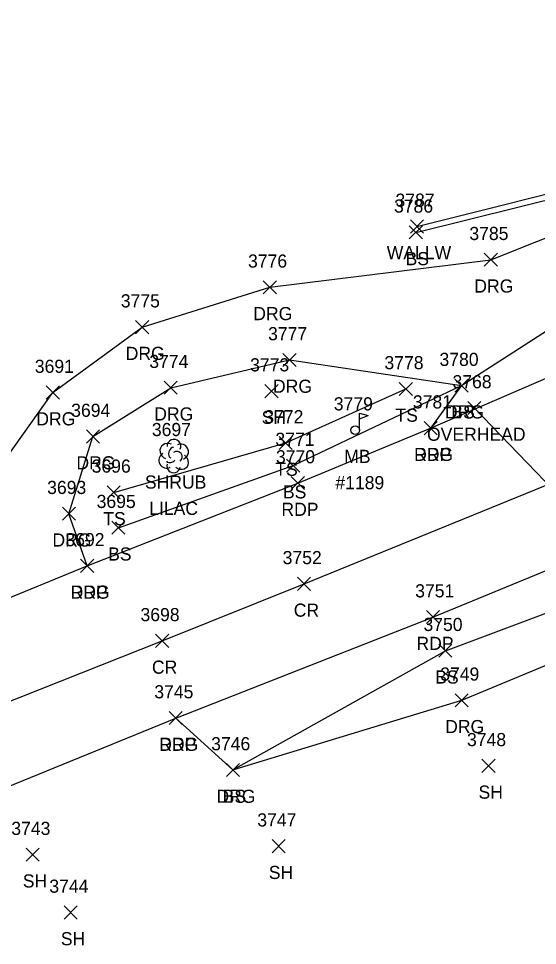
# Model space of a CAD drawing. Extents: x 1611797 to 1633212, y 298978 to 305475.
# Drawn here: x 1617977.3 to 1618056.3, y 301542.7 to 301683.8 of the extents above; entities that cross this region are included whole.
import ezdxf

# ---------------------------------------------------------------- set-up
doc = ezdxf.new("R2010")
doc.units = 0
for name, color, linetype in [('L_A', 7, 'Continuous'), ('L_C', 7, 'Continuous'), ('L_I', 7, 'Continuous'), ('L_TIC', 7, 'Continuous'), ('LELB', 7, 'Continuous'), ('LMB', 7, 'Continuous'), ('LSH', 7, 'Continuous'), ('LW', 7, 'Continuous'), ('P_A', 7, 'Continuous'), ('P_I', 7, 'Continuous'), ('P_TIC', 7, 'Continuous'), ('PET', 7, 'Continuous'), ('PRC', 7, 'Continuous'), ('R_A', 7, 'Continuous'), ('R_I', 7, 'Continuous'), ('R_TIC', 7, 'Continuous'), ('RDG', 7, 'Continuous'), ('U_A', 7, 'Continuous'), ('U_I', 7, 'Continuous'), ('U_TIC', 7, 'Continuous'), ('UCO', 7, 'Continuous')]:
    doc.layers.add(name, color=color, linetype=linetype)

msp = doc.modelspace()

# ---------------------------------------------------------------- linework, layer by layer
at = {"layer": 'L_TIC'}
for points in [[(1618036.8, 301650.23), (1618038.8, 301652.23)], [(1618038.8, 301650.23), (1618036.8, 301652.23)], [(1618036.97, 301651.13), (1618038.97, 301653.13)], [(1618038.97, 301651.13), (1618036.97, 301653.13)], [(1618014.84, 301626.06), (1618016.84, 301628.06)], [(1618016.84, 301626.06), (1618014.84, 301628.06)], [(1618035.29, 301626.39), (1618037.29, 301628.39)], [(1618037.29, 301626.39), (1618035.29, 301628.39)], [(1618043.76, 301626.89), (1618045.76, 301628.89)], [(1618045.76, 301626.89), (1618043.76, 301628.89)], [(1618017, 301618.16), (1618019, 301620.16)], [(1618019, 301618.16), (1618017, 301620.16)], [(1618018.13, 301614.72), (1618020.13, 301616.72)], [(1618020.13, 301614.72), (1618018.13, 301616.72)], [(1617990.81, 301610.64), (1617992.81, 301612.64)], [(1617992.81, 301610.64), (1617990.81, 301612.64)], [(1617991.52, 301605.26), (1617993.52, 301607.26)], [(1617993.52, 301605.26), (1617991.52, 301607.26)], [(1618041.31, 301586.53), (1618043.31, 301588.53)], [(1618043.31, 301586.53), (1618041.31, 301588.53)], [(1618008.96, 301568.37), (1618010.96, 301570.37)], [(1618010.96, 301568.37), (1618008.96, 301570.37)], [(1618047.86, 301569), (1618049.86, 301571)], [(1618049.86, 301569), (1618047.86, 301571)], [(1617978.48, 301555.48), (1617980.48, 301557.48)], [(1617980.48, 301555.48), (1617978.48, 301557.48)], [(1618015.93, 301556.77), (1618017.93, 301558.77)], [(1618017.93, 301556.77), (1618015.93, 301558.77)], [(1617984.27, 301546.68), (1617986.27, 301548.68)], [(1617986.27, 301546.68), (1617984.27, 301548.68)]]:
    msp.add_lwpolyline(points, dxfattribs=at)
at = {"layer": 'LELB'}
for points in [[(1618037.8, 301651.23), (1618069.09, 301658.99), (1618068.24, 301663.03), (1618072.8, 301674.64)], [(1617992.52, 301606.26), (1618019.13, 301615.72), (1618044.76, 301627.89), (1618078.36, 301649.55)], [(1617991.81, 301611.64), (1618018, 301619.16), (1618036.29, 301627.39)], [(1618009.96, 301569.37), (1618042.31, 301587.53), (1618068.69, 301597.41), (1618107.16, 301611.54)]]:
    msp.add_lwpolyline(points, dxfattribs=at)
at = {"layer": 'LMB'}
for p, q in [((1618029.24, 301623.72), (1618030.53, 301623.34)), ((1618029.24, 301621.12), (1618029.24, 301623.72)), ((1618029.24, 301622.82), (1618030.53, 301623.33)), ((1618028.59, 301621.12), (1618028.59, 301621.12))]:
    msp.add_line(p, q, dxfattribs=at)
msp.add_circle((1618028.59, 301621.12), 0.656, dxfattribs=at)
at = {"layer": 'LSH'}
msp.add_line((1618000.93, 301617.21), (1618000.93, 301617.21), dxfattribs=at)
msp.add_line((1618000.93, 301617.21), (1618000.93, 301617.21), dxfattribs=at)
msp.add_arc((1618000.98, 301618.65), 1.05, 335.5272, 180.9563, dxfattribs=at)
for centre, major_axis, ratio, start_param, end_param in [((1618000.14, 301617.88), (1.21, -0.51), 0.895232, 1.570796, 4.712389), ((1618000.72, 301617.67), (-0.208, -0.792), 0.645439, 3.141593, 6.283185), ((1618001.97, 301617.8), (-1.14, -0.48), 0.949671, 1.570796, 4.712389), ((1617999.85, 301616.51), (0.58, -1.04), 0.959034, 3.141593, 6.283185), ((1618001.43, 301617.05), (-0.5, 0.667), 0.989748, 3.141593, 6.283185), ((1618001.93, 301616.38), (-1.09, 0.79), 0.841452, 1.570796, 4.712389), ((1618000.93, 301615.71), (0.26, 1.06), 0.942809, 1.570796, 4.712389), ((1618000.47, 301616.46), (-0.625, -0.083), 0.423636, 0, 3.141593)]:
    msp.add_ellipse(centre, major_axis=major_axis, ratio=ratio, start_param=start_param, end_param=end_param, dxfattribs=at)
at = {"layer": 'LW'}
msp.add_lwpolyline([(1618037.97, 301652.13), (1618068.14, 301659.68), (1618066.84, 301662.95)], dxfattribs=at)
at = {"layer": 'P_TIC'}
for points in [[(1618039.05, 301620.42), (1618041.05, 301622.42)], [(1618041.05, 301620.42), (1618039.05, 301622.42)], [(1618018.85, 301612.06), (1618020.85, 301614.06)], [(1618020.85, 301612.06), (1618018.85, 301614.06)], [(1617986.77, 301599.45), (1617988.77, 301601.45)], [(1617988.77, 301599.45), (1617986.77, 301601.45)], [(1618019.79, 301596.71), (1618021.79, 301598.71)], [(1618021.79, 301596.71), (1618019.79, 301598.71)], [(1618039.41, 301591.65), (1618041.41, 301593.65)], [(1618041.41, 301591.65), (1618039.41, 301593.65)], [(1617998.19, 301588.03), (1618000.19, 301590.03)], [(1618000.19, 301588.03), (1617998.19, 301590.03)], [(1618000.25, 301576.28), (1618002.25, 301578.28)], [(1618002.25, 301576.28), (1618000.25, 301578.28)]]:
    msp.add_lwpolyline(points, dxfattribs=at)
at = {"layer": 'PET'}
for points in [[(1617960.43, 301589.24), (1617987.77, 301600.45), (1618019.85, 301613.06), (1618040.05, 301621.42), (1618068.1, 301633.57), (1618103.7, 301644.72), (1618141.88, 301657.59), (1618173.74, 301664.43), (1618205.26, 301670.91), (1618239.63, 301676.04), (1618276.84, 301679.95), (1618317.88, 301682.72), (1618352.65, 301683.79), (1618367.85, 301683.76), (1618394.32, 301683.74)], [(1617973.01, 301565.74), (1618001.25, 301577.28), (1618040.41, 301592.65), (1618065.42, 301602.94), (1618105.89, 301617.32), (1618127.54, 301623.77), (1618153.53, 301631.62), (1618196.68, 301641.56), (1618235.88, 301647.86), (1618282.89, 301652.73), (1618315.52, 301655.05), (1618378.13, 301657.53), (1618408.04, 301656.88)]]:
    msp.add_lwpolyline(points, dxfattribs=at)
at = {"layer": 'PRC'}
msp.add_lwpolyline([(1617968.17, 301576.76), (1617999.19, 301589.03), (1618020.79, 301597.71), (1618061.41, 301614.24), (1618100.49, 301628.46), (1618123.46, 301635.67), (1618146.75, 301643.1), (1618177.68, 301650.79), (1618207.74, 301657.01), (1618241.52, 301662.45), (1618276.75, 301665.97), (1618319.69, 301668.32), (1618351.45, 301669.65), (1618381.95, 301669.67), (1618413.51, 301669.86)], dxfattribs=at)
at = {"layer": 'R_TIC'}
for points in [[(1618048.22, 301646.06), (1618050.22, 301648.06)], [(1618050.22, 301646.06), (1618048.22, 301648.06)], [(1618014.57, 301641.86), (1618016.57, 301643.86)], [(1618016.57, 301641.86), (1618014.57, 301643.86)], [(1617995.15, 301635.8), (1617997.15, 301637.8)], [(1617997.15, 301635.8), (1617995.15, 301637.8)], [(1618017.57, 301630.8), (1618019.57, 301632.8)], [(1618019.57, 301630.8), (1618017.57, 301632.8)], [(1617999.49, 301626.58), (1618001.49, 301628.58)], [(1618001.49, 301626.58), (1617999.49, 301628.58)], [(1618043.76, 301626.89), (1618045.76, 301628.89)], [(1618045.76, 301626.89), (1618043.76, 301628.89)], [(1617981.54, 301625.84), (1617983.54, 301627.84)], [(1617983.54, 301625.84), (1617981.54, 301627.84)], [(1618039.05, 301620.42), (1618041.05, 301622.42)], [(1618041.05, 301620.42), (1618039.05, 301622.42)], [(1617987.65, 301619.14), (1617989.65, 301621.14)], [(1617989.65, 301619.14), (1617987.65, 301621.14)], [(1617983.99, 301607.39), (1617985.99, 301609.39)], [(1617985.99, 301607.39), (1617983.99, 301609.39)], [(1617986.77, 301599.45), (1617988.77, 301601.45)], [(1617988.77, 301599.45), (1617986.77, 301601.45)], [(1618043.79, 301578.98), (1618045.79, 301580.98)], [(1618045.79, 301578.98), (1618043.79, 301580.98)], [(1618000.25, 301576.28), (1618002.25, 301578.28)], [(1618002.25, 301576.28), (1618000.25, 301578.28)], [(1618008.96, 301568.37), (1618010.96, 301570.37)], [(1618010.96, 301568.37), (1618008.96, 301570.37)]]:
    msp.add_lwpolyline(points, dxfattribs=at)
at = {"layer": 'RDG'}
for points in [[(1617973.33, 301613.92), (1617982.54, 301626.84), (1617996.15, 301636.8), (1618015.57, 301642.86), (1618049.22, 301647.06), (1618077.25, 301658.2), (1618083.96, 301660.43)], [(1617987.77, 301600.45), (1617984.99, 301608.39), (1617988.65, 301620.14), (1618000.49, 301627.58), (1618018.57, 301631.8), (1618044.76, 301627.89), (1618040.05, 301621.42)], [(1618001.25, 301577.28), (1618009.96, 301569.37), (1618044.79, 301579.98), (1618072.08, 301591.33), (1618107.16, 301611.54), (1618127.54, 301623.77)]]:
    msp.add_lwpolyline(points, dxfattribs=at)
at = {"layer": 'U_TIC'}
for points in [[(1618045.7, 301623.49), (1618047.7, 301625.49)], [(1618047.7, 301623.49), (1618045.7, 301625.49)]]:
    msp.add_lwpolyline(points, dxfattribs=at)
at = {"layer": 'UCO'}
msp.add_lwpolyline([(1618046.7, 301624.49), (1618066.85, 301603.58)], dxfattribs=at)

# ---------------------------------------------------------------- texts
at = {"layer": 'L_A'}
for s, p in [('WALLW', (1618033.38, 301647.13)), ('BS', (1618036.24, 301646.23)), ('SH', (1618014.33, 301622.06)), ('TS', (1618034.7, 301622.39)), ('BS', (1618043.2, 301622.89)), ('MB', (1618026.9, 301616.12)), ('TS', (1618016.41, 301614.16)), ('SHRUB', (1617996.56, 301612.21)), ('BS', (1618017.57, 301610.72)), ('TS', (1617990.22, 301606.64)), ('BS', (1617990.96, 301601.26)), ('BS', (1618040.76, 301582.53)), ('BS', (1618008.4, 301564.37)), ('SH', (1618047.35, 301565)), ('SH', (1618015.42, 301552.77)), ('SH', (1617977.97, 301551.48)), ('SH', (1617983.76, 301542.68))]:
    msp.add_text(s, height=2, dxfattribs=at).set_placement(p)
at = {"layer": 'L_C'}
for s, p in [('#1189', (1618025.56, 301612.12)), ('LILAC', (1617997.21, 301608.21))]:
    msp.add_text(s, height=2, dxfattribs=at).set_placement(p)
at = {"layer": 'L_I'}
for s, p in [('3786', (1618034.48, 301654.23)), ('3787', (1618034.71, 301655.13)), ('3778', (1618033.03, 301630.39)), ('3780', (1618041.41, 301630.89)), ('3773', (1618012.58, 301630.06)), ('3779', (1618025.32, 301624.12)), ('3772', (1618014.74, 301622.16)), ('3697', (1617997.62, 301620.21)), ('3771', (1618016.43, 301618.72)), ('3696', (1617988.45, 301614.64)), ('3695', (1617989.21, 301609.26)), ('3750', (1618038.97, 301590.53)), ('3746', (1618006.65, 301572.37)), ('3748', (1618045.6, 301573)), ('3747', (1618013.67, 301560.77)), ('3743', (1617976.22, 301559.48)), ('3744', (1617982.01, 301550.68))]:
    msp.add_text(s, height=2, dxfattribs=at).set_placement(p)
at = {"layer": 'P_A'}
for s, p in [('RDP', (1618037.54, 301616.42)), ('RDP', (1618017.34, 301608.06)), ('RDP', (1617985.25, 301595.45)), ('CR', (1618019.22, 301592.71)), ('RDP', (1618037.9, 301587.65)), ('CR', (1617997.63, 301584.03)), ('RDP', (1617998.74, 301572.28))]:
    msp.add_text(s, height=2, dxfattribs=at).set_placement(p)
at = {"layer": 'P_I'}
for s, p in [('3781', (1618037.36, 301624.42)), ('3770', (1618016.51, 301616.06)), ('3692', (1617984.46, 301603.45)), ('3752', (1618017.53, 301600.71)), ('3751', (1618037.71, 301595.65)), ('3698', (1617995.89, 301592.03)), ('3745', (1617997.99, 301580.28))]:
    msp.add_text(s, height=2, dxfattribs=at).set_placement(p)
at = {"layer": 'R_A'}
for p in [(1618046.71, 301642.06), (1618013.06, 301637.86), (1617993.64, 301631.8), (1618016.06, 301626.8), (1617980.03, 301621.84), (1617997.98, 301622.58), (1618042.25, 301622.89), (1618037.54, 301616.42), (1617986.13, 301615.14), (1617982.48, 301603.39), (1617985.25, 301595.45), (1618042.27, 301574.98), (1617998.74, 301572.28), (1618007.45, 301564.37)]:
    msp.add_text('DRG', height=2, dxfattribs=at).set_placement(p)
at = {"layer": 'R_I'}
for s, p in [('3785', (1618045.96, 301650.06)), ('3776', (1618012.26, 301645.86)), ('3775', (1617992.89, 301639.8)), ('3777', (1618015.31, 301634.8)), ('3774', (1617997.23, 301630.58)), ('3780', (1618041.41, 301630.89)), ('3691', (1617979.8, 301629.84)), ('3694', (1617985.34, 301623.14)), ('3781', (1618037.36, 301624.42)), ('3693', (1617981.68, 301611.39)), ('3692', (1617984.46, 301603.45)), ('3749', (1618041.52, 301582.98)), ('3745', (1617997.99, 301580.28)), ('3746', (1618006.65, 301572.37))]:
    msp.add_text(s, height=2, dxfattribs=at).set_placement(p)
at = {"layer": 'U_A'}
msp.add_text('OVERHEAD', height=2, dxfattribs=at).set_placement((1618039.51, 301619.49))
at = {"layer": 'U_I'}
msp.add_text('3768', height=2, dxfattribs=at).set_placement((1618043.39, 301627.49))

doc.saveas('drawing.dxf')
